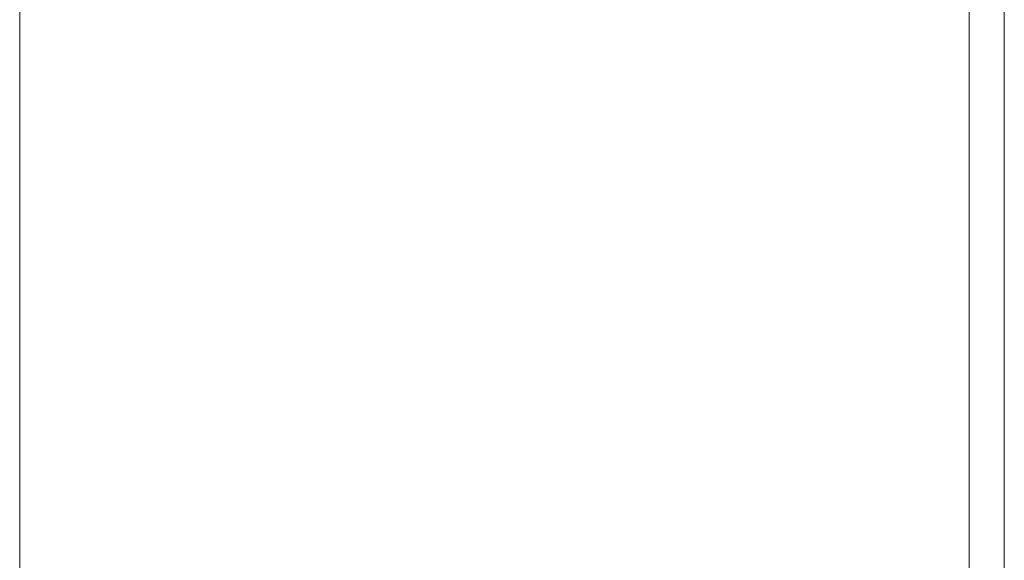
# Model space of a CAD drawing. Header units: millimetres. Extents: x -16331 to -10174, y -4135 to -3584.
# Tile 260 of 456: x -10316.962 to -10316.402, y -3937.597 to -3937.29. Entities that reach past the tile are written whole.
import ezdxf

# ---------------------------------------------------------------- set-up
doc = ezdxf.new("R2010")
doc.units = ezdxf.units.MM
for name, color, linetype, lineweight in [('I-WALL', 7, 'Continuous', 5), ('IFC-IfcWall-Contorno', 250, 'Continuous', 5), ('IFC-IfcWallStandardCase-Contorno', 250, 'Continuous', 5), ('IFC-Sapata-Contorno', 253, 'Continuous', 5)]:
    doc.layers.add(name, color=color, linetype=linetype, lineweight=lineweight)

msp = doc.modelspace()

# ---------------------------------------------------------------- linework, layer by layer
at = {"layer": 'I-WALL', "lineweight": 5}
msp.add_line((-10316.40164, -3935.1879), (-10316.40164, -3939.0279), dxfattribs=at)
at = {"layer": 'IFC-IfcWall-Contorno', "lineweight": 5}
msp.add_line((-10316.40164, -3935.18789), (-10316.40164, -3938.38789), dxfattribs=at)
at = {"layer": 'IFC-IfcWallStandardCase-Contorno', "lineweight": 5}
for p, q in [((-10316.40164, -3938.38789), (-10316.40164, -3937.18789)), ((-10316.42164, -3937.22741), (-10316.42164, -3938.38789))]:
    msp.add_line(p, q, dxfattribs=at)
at = {"layer": 'IFC-Sapata-Contorno', "lineweight": 5}
msp.add_line((-10316.96165, -3936.58789), (-10316.96165, -3938.98789), dxfattribs=at)

doc.saveas('drawing.dxf')
